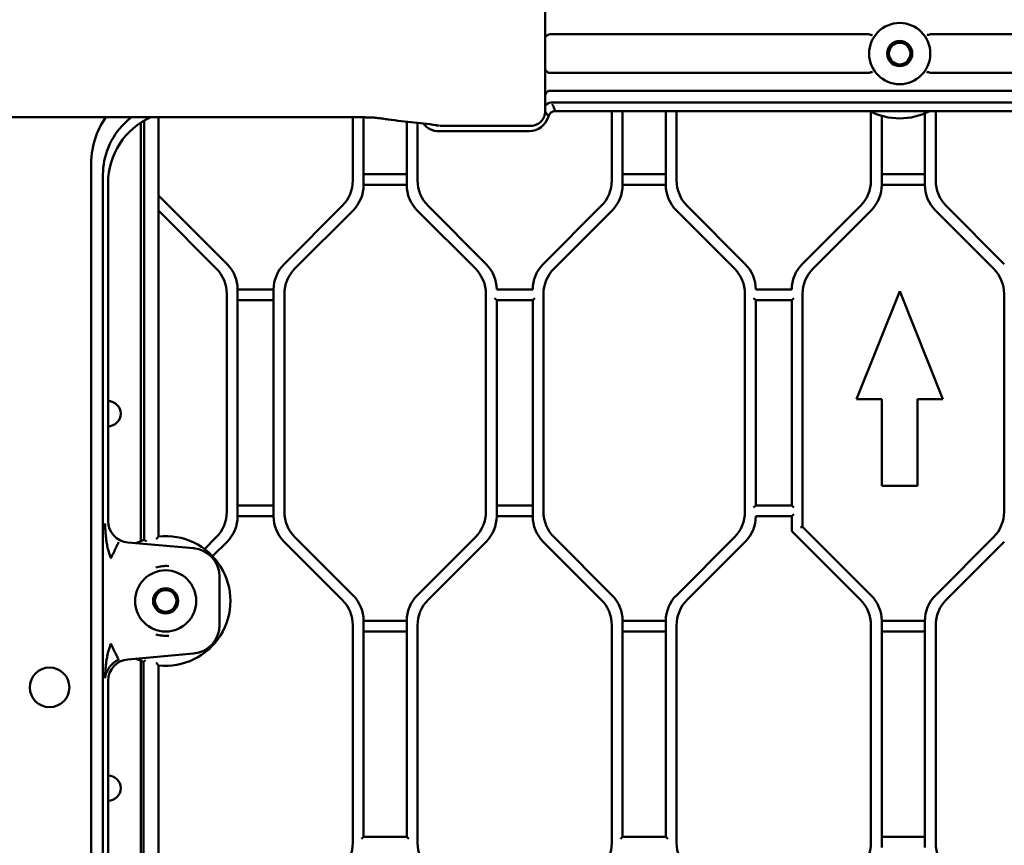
# Model space of a CAD drawing. Header units: millimetres. Extents: x 0 to 14369, y -869 to 2970.
# Tile 317 of 656: x 1917 to 2054, y 783 to 898. Entities that reach past the tile are written whole.
import ezdxf

# ---------------------------------------------------------------- set-up
doc = ezdxf.new("R2010")
doc.units = ezdxf.units.MM
doc.header["$LTSCALE"] = 10
doc.layers.add('Sichtbar (ISO)', color=7, linetype='Continuous', lineweight=50)

msp = doc.modelspace()

# ---------------------------------------------------------------- linework, layer by layer
at = {"layer": 'Sichtbar (ISO)'}
for p, q in [((1990.246, 884.828), (1990.246, 900.941)), ((1990.982, 895.572), (2035.163, 895.572)), ((2043.872, 895.572), (2105.745, 895.572)), ((2035.163, 890.197), (1990.982, 890.197)), ((2105.745, 890.197), (2043.872, 890.197)), ((2039.517, 887.731), (1990.979, 887.731)), ((2105.244, 887.731), (2039.517, 887.731)), ((1991.067, 886.071), (2105.244, 886.071)), ((1864.49, 884.037), (1964.546, 884.037)), ((1936.518, 825.829), (1936.518, 884.037)), ((1936.518, 884.037), (1936.518, 825.829)), ((1963.518, 884.037), (1963.518, 875.266)), ((1963.518, 875.266), (1963.518, 884.037)), ((1965.018, 874.645), (1965.018, 884.034)), ((1965.018, 884.034), (1965.018, 874.645)), ((1990.238, 884.847), (1990.238, 884.847)), ((1991.667, 884.885), (2104.534, 884.885)), ((1999.518, 884.885), (1999.518, 875.266)), ((1999.518, 884.885), (1999.518, 875.266)), ((2001.018, 874.645), (2001.018, 884.885)), ((2001.018, 884.885), (2001.018, 874.645)), ((2007.018, 884.885), (2007.018, 874.645)), ((2007.018, 874.645), (2007.018, 884.885)), ((2008.518, 875.266), (2008.518, 884.885)), ((2008.518, 875.266), (2008.518, 884.885)), ((2035.518, 884.822), (2035.518, 875.266)), ((2035.518, 884.822), (2035.518, 875.266)), ((2037.018, 874.645), (2037.018, 884.239)), ((2037.018, 884.239), (2037.018, 874.645)), ((2043.018, 884.593), (2043.018, 874.645)), ((2043.018, 874.645), (2043.018, 884.593)), ((2044.518, 875.266), (2044.518, 884.885)), ((2044.518, 875.266), (2044.518, 884.885)), ((1934.092, 825.207), (1934.092, 883.299)), ((1934.531, 883.566), (1934.531, 825.375)), ((1934.531, 825.375), (1934.531, 883.566)), ((1968.429, 883.74), (1968.429, 883.74)), ((1971.018, 883.435), (1971.018, 874.645)), ((1971.018, 874.645), (1971.018, 883.435)), ((1972.518, 875.266), (1972.518, 883.277)), ((1972.518, 875.266), (1972.518, 883.277)), ((1975.536, 882.885), (1975.534, 882.885)), ((1975.748, 882.849), (1988.192, 882.849)), ((1975.518, 882.098), (1988.018, 882.098)), ((1927.146, 691.584), (1927.146, 877.02)), ((1971.018, 876.145), (1965.018, 876.145)), ((1965.018, 876.145), (1971.018, 876.145)), ((2007.018, 876.145), (2001.018, 876.145)), ((2001.018, 876.145), (2007.018, 876.145)), ((2043.018, 876.145), (2037.018, 876.145)), ((2037.018, 876.145), (2043.018, 876.145)), ((1928.81, 875.294), (1928.81, 693.949)), ((1929.518, 874.892), (1929.518, 827.986)), ((1965.018, 874.645), (1971.018, 874.645)), ((1971.018, 874.645), (1965.018, 874.645)), ((2001.018, 874.645), (2007.018, 874.645)), ((2007.018, 874.645), (2001.018, 874.645)), ((2037.018, 874.645), (2043.018, 874.645)), ((2043.018, 874.645), (2037.018, 874.645)), ((1946.053, 863.66), (1936.518, 873.195)), ((1936.518, 873.195), (1946.053, 863.66)), ((1962.053, 871.731), (1953.982, 863.66)), ((1953.982, 863.66), (1962.053, 871.731)), ((1982.053, 863.66), (1973.982, 871.731)), ((1982.053, 863.66), (1973.982, 871.731)), ((1998.053, 871.731), (1989.982, 863.66)), ((1998.053, 871.731), (1989.982, 863.66)), ((2018.053, 863.66), (2009.982, 871.731)), ((2018.053, 863.66), (2009.982, 871.731)), ((2034.053, 871.731), (2025.982, 863.66)), ((2034.053, 871.731), (2025.982, 863.66)), ((2054.053, 863.66), (2045.982, 871.731)), ((2054.053, 863.66), (2045.982, 871.731)), ((1936.518, 871.074), (1944.553, 863.038)), ((1944.553, 863.038), (1936.518, 871.074)), ((1955.482, 863.038), (1963.553, 871.109)), ((1963.553, 871.109), (1955.482, 863.038)), ((1972.482, 871.109), (1980.553, 863.038)), ((1980.553, 863.038), (1972.482, 871.109)), ((1991.482, 863.038), (1999.553, 871.109)), ((1999.553, 871.109), (1991.482, 863.038)), ((2008.482, 871.109), (2016.553, 863.038)), ((2016.553, 863.038), (2008.482, 871.109)), ((2027.482, 863.038), (2035.553, 871.109)), ((2035.553, 871.109), (2027.482, 863.038)), ((2044.482, 871.109), (2052.553, 863.038)), ((2052.553, 863.038), (2044.482, 871.109)), ((1946.018, 859.503), (1946.018, 829.266)), ((1946.018, 829.266), (1946.018, 859.503)), ((1952.518, 860.124), (1947.518, 860.124)), ((1947.518, 828.645), (1947.518, 860.124)), ((1947.518, 860.124), (1952.518, 860.124)), ((1947.518, 860.124), (1947.518, 828.645)), ((1952.518, 860.124), (1952.518, 828.645)), ((1952.518, 828.645), (1952.518, 860.124)), ((1954.018, 829.266), (1954.018, 859.503)), ((1954.018, 859.503), (1954.018, 829.266)), ((1982.018, 859.503), (1982.018, 829.266)), ((1982.018, 829.266), (1982.018, 859.503)), ((1988.518, 860.124), (1983.518, 860.124)), ((1990.018, 829.266), (1990.018, 859.503)), ((1990.018, 859.503), (1990.018, 829.266)), ((2018.018, 859.503), (2018.018, 829.266)), ((2018.018, 829.266), (2018.018, 859.503)), ((2024.518, 860.124), (2019.518, 860.124)), ((2026.018, 827.195), (2026.018, 859.503)), ((2026.018, 859.503), (2026.018, 827.195)), ((2039.518, 859.885), (2033.518, 844.885)), ((2033.518, 844.885), (2039.518, 859.885)), ((2045.518, 844.885), (2039.518, 859.885)), ((2039.518, 859.885), (2045.518, 844.885)), ((2054.018, 859.503), (2054.018, 829.266)), ((2054.018, 829.266), (2054.018, 859.503)), ((1947.518, 858.624), (1952.518, 858.624)), ((1952.518, 858.624), (1947.518, 858.624)), ((1983.218, 858.924), (1983.518, 858.624)), ((1983.518, 828.645), (1983.518, 858.624)), ((1983.518, 858.624), (1983.518, 828.645)), ((1983.518, 858.624), (1988.518, 858.624)), ((1988.518, 858.624), (1988.818, 858.924)), ((1988.518, 858.624), (1988.518, 828.645)), ((1988.518, 828.645), (1988.518, 858.624)), ((2019.218, 858.924), (2019.518, 858.624)), ((2019.518, 830.145), (2019.518, 858.624)), ((2019.518, 858.624), (2019.518, 830.145)), ((2019.518, 858.624), (2024.518, 858.624)), ((2024.518, 858.624), (2024.818, 858.924)), ((2024.518, 858.624), (2024.518, 830.145)), ((2024.518, 830.145), (2024.518, 858.624)), ((2033.518, 844.885), (2037.043, 844.885)), ((2037.043, 844.885), (2033.518, 844.885)), ((2037.043, 844.885), (2037.043, 832.885)), ((2037.043, 832.885), (2037.043, 844.885)), ((2041.993, 844.885), (2045.518, 844.885)), ((2041.993, 832.885), (2041.993, 844.885)), ((2045.518, 844.885), (2041.993, 844.885)), ((2041.993, 844.885), (2041.993, 832.885)), ((2037.043, 832.885), (2041.993, 832.885)), ((2041.993, 832.885), (2037.043, 832.885)), ((1952.518, 830.145), (1947.518, 830.145)), ((1947.518, 830.145), (1952.518, 830.145)), ((1988.518, 830.145), (1983.518, 830.145)), ((1983.518, 830.145), (1988.518, 830.145)), ((2019.518, 830.145), (2019.218, 829.845)), ((2024.518, 830.145), (2019.518, 830.145)), ((2024.818, 829.845), (2024.518, 830.145)), ((1947.518, 828.645), (1952.518, 828.645)), ((1952.518, 828.645), (1947.518, 828.645)), ((1983.518, 828.645), (1988.518, 828.645)), ((1988.518, 828.645), (1983.518, 828.645)), ((2019.518, 828.645), (2024.518, 828.645)), ((2024.518, 828.645), (2024.818, 828.945)), ((2024.518, 828.645), (2024.518, 826.698)), ((2024.518, 828.645), (2024.518, 826.698)), ((2024.606, 826.486), (2034.053, 817.038)), ((2024.606, 826.486), (2034.053, 817.038)), ((2025.718, 827.071), (2026.018, 827.195)), ((2026.018, 827.195), (2025.718, 827.071)), ((2035.553, 817.66), (2026.018, 827.195)), ((2026.018, 827.195), (2035.553, 817.66)), ((1944.553, 825.731), (1942.912, 824.089)), ((1942.912, 824.089), (1944.553, 825.731)), ((1944.035, 823.091), (1946.053, 825.109)), ((1946.053, 825.109), (1944.035, 823.091)), ((1953.982, 825.109), (1962.053, 817.038)), ((1962.053, 817.038), (1953.982, 825.109)), ((1963.553, 817.66), (1955.482, 825.731)), ((1955.482, 825.731), (1963.553, 817.66)), ((1980.553, 825.731), (1972.482, 817.66)), ((1972.482, 817.66), (1980.553, 825.731)), ((1973.982, 817.038), (1982.053, 825.109)), ((1982.053, 825.109), (1973.982, 817.038)), ((1989.982, 825.109), (1998.053, 817.038)), ((1998.053, 817.038), (1989.982, 825.109)), ((1999.553, 817.66), (1991.482, 825.731)), ((1991.482, 825.731), (1999.553, 817.66)), ((2016.553, 825.731), (2008.482, 817.66)), ((2008.482, 817.66), (2016.553, 825.731)), ((2009.982, 817.038), (2018.053, 825.109)), ((2009.982, 817.038), (2018.053, 825.109)), ((2052.553, 825.731), (2044.482, 817.66)), ((2044.482, 817.66), (2052.553, 825.731)), ((2045.982, 817.038), (2054.053, 825.109)), ((2054.053, 825.109), (2045.982, 817.038)), ((1941.366, 824.204), (1932.252, 825.001)), ((1945.018, 813.55), (1945.018, 820.219)), ((1965.018, 784.145), (1965.018, 814.124)), ((1971.018, 814.124), (1965.018, 814.124)), ((1965.018, 814.124), (1965.018, 784.145)), ((1965.018, 814.124), (1971.018, 814.124)), ((1971.018, 814.124), (1971.018, 784.145)), ((1971.018, 784.145), (1971.018, 814.124)), ((2001.018, 784.145), (2001.018, 814.124)), ((2007.018, 814.124), (2001.018, 814.124)), ((2001.018, 814.124), (2001.018, 784.145)), ((2001.018, 814.124), (2007.018, 814.124)), ((2007.018, 814.124), (2007.018, 784.145)), ((2007.018, 784.145), (2007.018, 814.124)), ((2037.018, 782.645), (2037.018, 814.124)), ((2043.018, 814.124), (2037.018, 814.124)), ((2037.018, 814.124), (2037.018, 782.645)), ((2037.018, 814.124), (2043.018, 814.124)), ((2043.018, 814.124), (2043.018, 782.645)), ((2043.018, 782.645), (2043.018, 814.124)), ((1963.518, 813.503), (1963.518, 783.266)), ((1963.518, 783.266), (1963.518, 813.503)), ((1972.518, 783.266), (1972.518, 813.503)), ((1972.518, 813.503), (1972.518, 783.266)), ((1999.518, 813.503), (1999.518, 783.266)), ((1999.518, 783.266), (1999.518, 813.503)), ((2008.518, 783.266), (2008.518, 813.503)), ((2008.518, 783.266), (2008.518, 813.503)), ((2035.518, 813.503), (2035.518, 783.266)), ((2035.518, 813.503), (2035.518, 783.266)), ((2044.518, 783.266), (2044.518, 813.503)), ((2044.518, 813.503), (2044.518, 783.266)), ((1965.018, 812.624), (1971.018, 812.624)), ((1971.018, 812.624), (1965.018, 812.624)), ((2001.018, 812.624), (2007.018, 812.624)), ((2007.018, 812.624), (2001.018, 812.624)), ((2037.018, 812.624), (2043.018, 812.624)), ((2043.018, 812.624), (2037.018, 812.624)), ((1932.252, 808.768), (1941.366, 809.565)), ((1934.092, 686.262), (1934.092, 808.562)), ((1934.418, 808.435), (1934.418, 686.061)), ((1934.418, 686.061), (1934.418, 808.435)), ((1936.518, 685.127), (1936.518, 807.94)), ((1936.518, 807.94), (1936.518, 685.127)), ((1929.518, 805.783), (1929.518, 694.657)), ((1965.018, 784.145), (1964.718, 783.845)), ((1971.018, 784.145), (1965.018, 784.145)), ((1971.318, 783.845), (1971.018, 784.145)), ((2001.018, 784.145), (2000.718, 783.845)), ((2007.018, 784.145), (2001.018, 784.145)), ((2007.318, 783.845), (2007.018, 784.145)), ((2043.018, 784.145), (2037.018, 784.145)), ((2037.018, 784.145), (2043.018, 784.145))]:
    msp.add_line(p, q, dxfattribs=at)
for centre, radius in [((2039.518, 892.885), 4.25), ((2039.518, 892.885), 1.75), ((2039.518, 892.885), 1.5), ((1937.518, 816.885), 4.25), ((1937.518, 816.885), 1.75), ((1937.518, 816.885), 1.5), ((1921.391, 804.885), 2.75)]:
    msp.add_circle(centre, radius, dxfattribs=at)
for centre, radius, start, end in [((1988.018, 884.885), 2.786, 270, 344.693), ((2039.518, 892.885), 9, 242.73396, 297.26604), ((2039.518, 892.885), 9, 242.73396, 297.26604), ((1975.518, 884.885), 2.786, 217.52752, 270), ((1975.518, 884.885), 2, 254.04408, 267.69808), ((1958.518, 875.266), 5, 315, 0), ((1958.518, 875.266), 5, 315, 0), ((1960.018, 874.645), 5, 315, 0), ((1960.018, 874.645), 5, 315, 0), ((1976.018, 874.645), 5, 180, 225), ((1976.018, 874.645), 5, 180, 225), ((1977.518, 875.266), 5, 180, 225), ((1977.518, 875.266), 5, 180, 225), ((1994.518, 875.266), 5, 315, 0), ((1994.518, 875.266), 5, 315, 0), ((1996.018, 874.645), 5, 315, 0), ((1996.018, 874.645), 5, 315, 0), ((2012.018, 874.645), 5, 180, 225), ((2012.018, 874.645), 5, 180, 225), ((2013.518, 875.266), 5, 180, 225), ((2013.518, 875.266), 5, 180, 225), ((2030.518, 875.266), 5, 315, 0), ((2030.518, 875.266), 5, 315, 0), ((2032.018, 874.645), 5, 315, 0), ((2032.018, 874.645), 5, 315, 0), ((2048.018, 874.645), 5, 180, 225), ((2048.018, 874.645), 5, 180, 225), ((2049.518, 875.266), 5, 180, 225), ((2049.518, 875.266), 5, 180, 225), ((1942.518, 860.124), 5, 0, 45), ((1942.518, 860.124), 5, 0, 45), ((1957.518, 860.124), 5, 135, 180), ((1957.518, 860.124), 5, 135, 180), ((1978.518, 860.124), 5, 0, 45), ((1978.518, 860.124), 5, 0, 45), ((1993.518, 860.124), 5, 135, 180), ((1993.518, 860.124), 5, 135, 180), ((2014.518, 860.124), 5, 0, 45), ((2014.518, 860.124), 5, 0, 45), ((2029.518, 860.124), 5, 135, 180), ((2029.518, 860.124), 5, 135, 180), ((1941.018, 859.503), 5, 0, 45), ((1941.018, 859.503), 5, 0, 45), ((1959.018, 859.503), 5, 135, 180), ((1959.018, 859.503), 5, 135, 180), ((1977.018, 859.503), 5, 0, 45), ((1977.018, 859.503), 5, 0, 45), ((1995.018, 859.503), 5, 135, 180), ((1995.018, 859.503), 5, 135, 180), ((2013.018, 859.503), 5, 0, 45), ((2013.018, 859.503), 5, 0, 45), ((2031.018, 859.503), 5, 135, 180), ((2031.018, 859.503), 5, 135, 180), ((2049.018, 859.503), 5, 0, 45), ((2049.018, 859.503), 5, 0, 45), ((1929.518, 842.885), 1.75, 270, 90), ((1929.518, 842.885), 1.75, 270, 90), ((1941.018, 829.266), 5, 315, 0), ((1941.018, 829.266), 5, 315, 0), ((1959.018, 829.266), 5, 180, 225), ((1959.018, 829.266), 5, 180, 225), ((1977.018, 829.266), 5, 315, 0), ((1977.018, 829.266), 5, 315, 0), ((1995.018, 829.266), 5, 180, 225), ((1995.018, 829.266), 5, 180, 225), ((2013.018, 829.266), 5, 315, 0), ((2013.018, 829.266), 5, 315, 0), ((2049.018, 829.266), 5, 315, 0), ((2049.018, 829.266), 5, 315, 0), ((1942.518, 828.645), 5, 315, 0), ((1942.518, 828.645), 5, 315, 0), ((1957.518, 828.645), 5, 180, 225), ((1957.518, 828.645), 5, 180, 225), ((1978.518, 828.645), 5, 315, 0), ((1978.518, 828.645), 5, 315, 0), ((1993.518, 828.645), 5, 180, 225), ((1993.518, 828.645), 5, 180, 225), ((2014.518, 828.645), 5, 315, 0), ((2014.518, 828.645), 5, 315, 0), ((2024.818, 826.698), 0.3, 180, 225), ((2024.818, 826.698), 0.3, 180, 225), ((1937.518, 816.885), 9, 109.3809, 117.06484), ((1937.518, 816.885), 9, 109.3809, 117.06484), ((1937.518, 816.885), 9, 263.62063, 96.37937), ((1937.518, 816.885), 9, 263.62063, 96.37937), ((1941.018, 820.219), 4, 0, 85), ((1958.518, 813.503), 5, 0, 45), ((1958.518, 813.503), 5, 0, 45), ((1960.018, 814.124), 5, 0, 45), ((1960.018, 814.124), 5, 0, 45), ((1976.018, 814.124), 5, 135, 180), ((1976.018, 814.124), 5, 135, 180), ((1977.518, 813.503), 5, 135, 180), ((1977.518, 813.503), 5, 135, 180), ((1994.518, 813.503), 5, 0, 45), ((1994.518, 813.503), 5, 0, 45), ((1996.018, 814.124), 5, 0, 45), ((1996.018, 814.124), 5, 0, 45), ((2012.018, 814.124), 5, 135, 180), ((2012.018, 814.124), 5, 135, 180), ((2013.518, 813.503), 5, 135, 180), ((2013.518, 813.503), 5, 135, 180), ((2030.518, 813.503), 5, 0, 45), ((2030.518, 813.503), 5, 0, 45), ((2032.018, 814.124), 5, 0, 45), ((2032.018, 814.124), 5, 0, 45), ((2048.018, 814.124), 5, 135, 180), ((2048.018, 814.124), 5, 135, 180), ((2049.518, 813.503), 5, 135, 180), ((2049.518, 813.503), 5, 135, 180), ((1941.018, 813.55), 4, 275, 0), ((1937.518, 816.885), 9, 242.93516, 249.85211), ((1937.518, 816.885), 9, 242.93516, 249.85211), ((1929.518, 790.885), 1.75, 270, 90), ((1929.518, 790.885), 1.75, 270, 90), ((1958.518, 783.266), 5, 315, 0), ((1958.518, 783.266), 5, 315, 0), ((1977.518, 783.266), 5, 180, 225), ((1977.518, 783.266), 5, 180, 225), ((1994.518, 783.266), 5, 315, 0), ((1994.518, 783.266), 5, 315, 0), ((2013.518, 783.266), 5, 180, 225), ((2013.518, 783.266), 5, 180, 225), ((2030.518, 783.266), 5, 315, 0), ((2030.518, 783.266), 5, 315, 0), ((2049.518, 783.266), 5, 180, 225), ((2049.518, 783.266), 5, 180, 225)]:
    msp.add_arc(centre, radius, start, end, dxfattribs=at)
for centre, major_axis, ratio, start_param, end_param in [((1991.019, 894.158), (0.074, -1.413), 0.7066218, 3.1045771, 3.9494362), ((1991.019, 891.611), (0.074, 1.413), 0.7066218, 2.3337491, 3.1786082), ((1991.019, 886.205), (-0.069, 1.525), 0.6549692, 6.2534117, 7.0957455), ((1991.069, 885.11), (0.96, 0.289), 0.9546086, 1.2931004, 2.2585786), ((1951.058, 863.316), (-20.953, 21.744), 0.5298651, 0.0851691, 0.5027406), ((1939.531, 874.846), (5.165, -8.623), 0.9948398, 3.0180814, 4.1704042), ((1927.626, 887.633), (-0.618, 23.675), 0.0426601, 4.1630332, 4.2012512), ((1932.522, 827.993), (2.217, 2.032), 0.9974831, 2.4010828, 3.8821025), ((1932.522, 805.776), (2.217, -2.032), 0.9974831, 2.4010828, 3.8821025)]:
    msp.add_ellipse(centre, major_axis=major_axis, ratio=ratio, start_param=start_param, end_param=end_param, dxfattribs=at)
for points, knots in [([(2035.163, 895.572), (2035.198, 895.572), (2035.238, 895.569), (2035.3, 895.558), (2035.332, 895.548), (2035.361, 895.536), (2035.365, 895.534), (2035.369, 895.533)], [-0.277287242, -0.277287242, -0.277287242, -0.277287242, -0.267053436, -0.267053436, -0.258263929, -0.258263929, -0.256931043, -0.256931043, -0.256931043, -0.256931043]), ([(2035.71, 895.497), (2035.71, 895.496), (2035.71, 895.496), (2035.697, 895.481), (2035.681, 895.471), (2035.639, 895.46), (2035.614, 895.459), (2035.556, 895.466), (2035.523, 895.474), (2035.45, 895.498), (2035.411, 895.514), (2035.369, 895.533)], [-0.000283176, -0.000283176, -0.000283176, -0.000283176, 0, 0, 0.014742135, 0.014742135, 0.029441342, 0.029441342, 0.044222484, 0.044222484, 0.059160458, 0.059160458, 0.059160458, 0.059160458]), ([(2043.666, 895.533), (2043.628, 895.515), (2043.59, 895.5), (2043.518, 895.477), (2043.484, 895.47), (2043.425, 895.463), (2043.401, 895.464), (2043.36, 895.472), (2043.343, 895.479), (2043.329, 895.492), (2043.327, 895.494), (2043.325, 895.497)], [0.000001, 0.000001, 0.000001, 0.000001, 0.013939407, 0.013939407, 0.02866991, 0.02866991, 0.042582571, 0.042582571, 0.056265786, 0.056265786, 0.059009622, 0.059009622, 0.059009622, 0.059009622]), ([(2043.872, 895.572), (2043.838, 895.572), (2043.797, 895.569), (2043.736, 895.558), (2043.703, 895.548), (2043.674, 895.536), (2043.67, 895.534), (2043.666, 895.533)], [-0.277287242, -0.277287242, -0.277287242, -0.277287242, -0.267053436, -0.267053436, -0.258263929, -0.258263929, -0.256931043, -0.256931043, -0.256931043, -0.256931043]), ([(2035.369, 890.237), (2035.365, 890.235), (2035.361, 890.233), (2035.332, 890.221), (2035.3, 890.212), (2035.238, 890.2), (2035.198, 890.197), (2035.163, 890.197)], [0.256931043, 0.256931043, 0.256931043, 0.256931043, 0.258263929, 0.258263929, 0.267053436, 0.267053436, 0.277287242, 0.277287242, 0.277287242, 0.277287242]), ([(2035.71, 890.273), (2035.71, 890.273), (2035.71, 890.273), (2035.698, 890.286), (2035.682, 890.296), (2035.641, 890.306), (2035.616, 890.307), (2035.557, 890.301), (2035.523, 890.294), (2035.45, 890.271), (2035.41, 890.255), (2035.369, 890.237)], [-0.059005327, -0.059005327, -0.059005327, -0.059005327, -0.058723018, -0.058723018, -0.044109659, -0.044109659, -0.029507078, -0.029507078, -0.01474427, -0.01474427, -0.000001, -0.000001, -0.000001, -0.000001]), ([(2043.325, 890.273), (2043.327, 890.275), (2043.329, 890.277), (2043.343, 890.29), (2043.36, 890.297), (2043.4, 890.306), (2043.425, 890.306), (2043.483, 890.3), (2043.518, 890.292), (2043.59, 890.269), (2043.627, 890.255), (2043.666, 890.237)], [-0.002738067, -0.002738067, -0.002738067, -0.002738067, 0, 0, 0.013609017, 0.013609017, 0.027447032, 0.027447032, 0.042193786, 0.042193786, 0.056146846, 0.056146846, 0.056146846, 0.056146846]), ([(2043.872, 890.197), (2043.838, 890.197), (2043.797, 890.2), (2043.736, 890.212), (2043.703, 890.221), (2043.674, 890.233), (2043.67, 890.235), (2043.666, 890.237)], [0.108165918, 0.108165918, 0.108165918, 0.108165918, 0.118398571, 0.118398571, 0.127188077, 0.127188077, 0.128520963, 0.128520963, 0.128520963, 0.128520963]), ([(1991.204, 885.881), (1991.253, 885.798), (1991.299, 885.715), (1991.343, 885.632), (1991.409, 885.507), (1991.468, 885.383), (1991.522, 885.258), (1991.576, 885.134), (1991.625, 885.009), (1991.667, 884.885)], [0.00000039, 0.00000039, 0.00000039, 0.00000039, 0.25, 0.25, 0.25, 0.625, 0.625, 0.625, 0.99999913, 0.99999913, 0.99999913, 0.99999913]), ([(1932.762, 884.035), (1932.398, 883.759), (1932.057, 883.462), (1930.855, 882.261), (1930.082, 881.137), (1929.058, 878.674), (1928.807, 877.335), (1928.809, 876.077), (1928.809, 876.076), (1928.809, 876.075)], [5.36393395, 5.36393395, 5.36393395, 5.36393395, 5.4962449, 5.4962449, 5.87363166, 5.87363166, 6.25101842, 6.25101842, 6.2513203, 6.2513203, 6.2513203, 6.2513203]), ([(1968.429, 883.74), (1968.343, 883.752), (1968.257, 883.764), (1968.14, 883.781), (1968.108, 883.786), (1968.049, 883.794), (1968.022, 883.798), (1967.78, 883.834), (1967.553, 883.866), (1967.104, 883.926), (1966.923, 883.951), (1966.441, 883.989), (1966.214, 884.002), (1965.76, 884.02), (1965.564, 884.025), (1965.126, 884.034), (1964.876, 884.036), (1964.629, 884.037)], [0, 0, 0, 0, 0.09741143, 0.09741143, 0.13394069, 0.13394069, 0.16485471, 0.16485471, 0.41222605, 0.41222605, 0.59997557, 0.59997557, 0.70797919, 0.70797919, 0.77483093, 0.77483093, 0.84916187, 0.84916187, 0.84916187, 0.84916187]), ([(1990.246, 884.828), (1990.246, 884.776), (1990.244, 884.723), (1990.236, 884.631), (1990.232, 884.591), (1990.222, 884.523), (1990.217, 884.494), (1990.194, 884.377), (1990.171, 884.29), (1990.075, 884.008), (1989.973, 883.818), (1989.72, 883.488), (1989.567, 883.342), (1989.223, 883.102), (1989.026, 883.007), (1988.62, 882.882), (1988.405, 882.849), (1988.192, 882.849)], [0, 0, 0, 0, 0.01583112, 0.01583112, 0.02770047, 0.02770047, 0.03660059, 0.03660059, 0.06335767, 0.06335767, 0.12625497, 0.12625497, 0.18817254, 0.18817254, 0.25212741, 0.25212741, 0.31586448, 0.31586448, 0.31586448, 0.31586448]), ([(1990.705, 884.149), (1990.654, 884.246), (1990.544, 884.437), (1990.386, 884.665), (1990.281, 884.795), (1990.246, 884.837)], [0.00000085, 0.00000085, 0.00000085, 0.00000085, 0.375, 0.75, 0.93093244, 0.93093244, 0.93093244, 0.93093244]), ([(1991.667, 884.885), (1991.557, 884.88), (1991.446, 884.863), (1991.235, 884.797), (1991.135, 884.749), (1990.966, 884.618), (1990.898, 884.54), (1990.782, 884.36), (1990.737, 884.256), (1990.705, 884.149)], [-0.13129783, -0.13129783, -0.13129783, -0.13129783, -0.09787484, -0.09787484, -0.064463, -0.064463, -0.03337107, -0.03337107, -0.00004806, -0.00004806, -0.00004806, -0.00004806]), ([(1975.575, 882.864), (1974.388, 883.06), (1973.234, 883.202), (1971.451, 883.391), (1970.852, 883.451), (1969.646, 883.583), (1969.039, 883.654), (1968.429, 883.74)], [0, 0, 0, 0, 1.3857512, 1.3857512, 2.0786536, 2.0786536, 2.7715737, 2.7715737, 2.7715737, 2.7715737]), ([(1929.91, 822.804), (1929.9, 822.828), (1929.89, 822.852), (1929.88, 822.876), (1929.87, 822.9), (1929.861, 822.924), (1929.851, 822.948), (1929.832, 822.996), (1929.814, 823.045), (1929.796, 823.093), (1929.76, 823.19), (1929.726, 823.287), (1929.694, 823.384), (1929.662, 823.482), (1929.632, 823.58), (1929.604, 823.678), (1929.577, 823.776), (1929.551, 823.874), (1929.526, 823.973), (1929.502, 824.072), (1929.479, 824.171), (1929.458, 824.27), (1929.447, 824.319), (1929.437, 824.368), (1929.427, 824.416), (1929.417, 824.467), (1929.407, 824.518), (1929.397, 824.569), (1929.378, 824.669), (1929.36, 824.769), (1929.344, 824.869), (1929.327, 824.969), (1929.311, 825.07), (1929.296, 825.171), (1929.266, 825.373), (1929.24, 825.575), (1929.218, 825.777), (1929.195, 825.98), (1929.177, 826.184), (1929.162, 826.387), (1929.147, 826.591), (1929.135, 826.795), (1929.127, 827), (1929.122, 827.102), (1929.119, 827.204), (1929.116, 827.306), (1929.114, 827.409), (1929.112, 827.511), (1929.111, 827.613)], [0, 0, 0, 0, 0.0157049, 0.0157049, 0.0157049, 0.0313804, 0.0313804, 0.0313804, 0.0626487, 0.0626487, 0.0626487, 0.1249112, 0.1249112, 0.1249112, 0.18694, 0.18694, 0.18694, 0.24887, 0.24887, 0.24887, 0.3108076, 0.3108076, 0.3108076, 0.3411958, 0.3411958, 0.3411958, 0.3728274, 0.3728274, 0.3728274, 0.4349775, 0.4349775, 0.4349775, 0.4972846, 0.4972846, 0.4972846, 0.622389, 0.622389, 0.622389, 0.7480677, 0.7480677, 0.7480677, 0.8740643, 0.8740643, 0.8740643, 0.9370671, 0.9370671, 0.9370671, 1, 1, 1, 1]), ([(1930.981, 825.057), (1930.98, 825.054), (1930.977, 825.047), (1930.97, 825.034), (1930.949, 824.989), (1930.918, 824.923), (1930.877, 824.837), (1930.825, 824.728), (1930.768, 824.608), (1930.637, 824.333), (1930.478, 823.998), (1930.391, 823.814), (1930.297, 823.617), (1930.207, 823.428), (1930.108, 823.22), (1930.061, 823.121), (1930.01, 823.013), (1929.985, 822.962), (1929.96, 822.909), (1929.936, 822.858), (1929.923, 822.831), (1929.916, 822.817), (1929.912, 822.808), (1929.91, 822.804)], [0.00000034, 0.00000034, 0.00000034, 0.00000034, 0.04146246, 0.08287652, 0.14143201, 0.20009569, 0.2589043, 0.31781414, 0.37678527, 0.46032401, 0.54388757, 0.60285753, 0.66175, 0.72055714, 0.77922064, 0.82064256, 0.86204465, 0.89132473, 0.92061537, 0.94992301, 0.9706713, 0.98532855, 0.99998483, 0.99998483, 0.99998483, 0.99998483]), ([(1934.831, 825.159), (1934.83, 825.16), (1934.829, 825.161), (1934.802, 825.181), (1934.775, 825.2), (1934.724, 825.237), (1934.699, 825.255), (1934.645, 825.294), (1934.616, 825.314), (1934.573, 825.345), (1934.557, 825.356), (1934.536, 825.371), (1934.531, 825.375), (1934.531, 825.375)], [-0.105619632, -0.105619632, -0.105619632, -0.105619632, -0.105316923, -0.105316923, -0.095427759, -0.095427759, -0.085790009, -0.085790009, -0.073003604, -0.073003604, -0.06238383, -0.06238383, -0.052658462, -0.052658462, -0.052658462, -0.052658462]), ([(1934.531, 825.375), (1934.531, 825.375), (1934.536, 825.371), (1934.557, 825.356), (1934.573, 825.345), (1934.616, 825.314), (1934.645, 825.294), (1934.699, 825.255), (1934.724, 825.237), (1934.775, 825.2), (1934.802, 825.181), (1934.829, 825.161), (1934.83, 825.16), (1934.831, 825.159)], [0.052658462, 0.052658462, 0.052658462, 0.052658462, 0.06238383, 0.06238383, 0.073003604, 0.073003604, 0.085790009, 0.085790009, 0.095427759, 0.095427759, 0.105316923, 0.105316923, 0.105619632, 0.105619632, 0.105619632, 0.105619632]), ([(1936.218, 825.487), (1936.219, 825.488), (1936.219, 825.489), (1936.253, 825.529), (1936.287, 825.567), (1936.35, 825.64), (1936.38, 825.674), (1936.433, 825.733), (1936.456, 825.76), (1936.489, 825.796), (1936.5, 825.809), (1936.514, 825.825), (1936.518, 825.829), (1936.518, 825.829)], [-0.000375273, -0.000375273, -0.000375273, -0.000375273, 0, 0, 0.015334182, 0.015334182, 0.029630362, 0.029630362, 0.042480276, 0.042480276, 0.051789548, 0.051789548, 0.059828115, 0.059828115, 0.059828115, 0.059828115]), ([(1936.518, 825.829), (1936.518, 825.829), (1936.514, 825.825), (1936.5, 825.809), (1936.489, 825.796), (1936.456, 825.76), (1936.433, 825.733), (1936.38, 825.674), (1936.35, 825.64), (1936.287, 825.567), (1936.253, 825.529), (1936.219, 825.489), (1936.219, 825.488), (1936.218, 825.487)], [-0.059828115, -0.059828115, -0.059828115, -0.059828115, -0.051789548, -0.051789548, -0.042480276, -0.042480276, -0.029630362, -0.029630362, -0.015334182, -0.015334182, 0, 0, 0.000375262, 0.000375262, 0.000375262, 0.000375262]), ([(1929.126, 806.77), (1929.134, 806.974), (1929.145, 807.178), (1929.16, 807.382), (1929.175, 807.586), (1929.194, 807.789), (1929.217, 807.992), (1929.239, 808.195), (1929.266, 808.397), (1929.297, 808.599), (1929.312, 808.699), (1929.328, 808.8), (1929.345, 808.9), (1929.362, 809), (1929.379, 809.1), (1929.398, 809.2), (1929.417, 809.3), (1929.437, 809.4), (1929.458, 809.499), (1929.479, 809.598), (1929.502, 809.697), (1929.526, 809.796), (1929.55, 809.895), (1929.576, 809.993), (1929.604, 810.092), (1929.632, 810.19), (1929.661, 810.288), (1929.693, 810.385), (1929.725, 810.483), (1929.759, 810.58), (1929.795, 810.676), (1929.813, 810.725), (1929.832, 810.773), (1929.851, 810.821), (1929.861, 810.845), (1929.87, 810.869), (1929.88, 810.893), (1929.89, 810.917), (1929.9, 810.941), (1929.91, 810.965)], [0.1259447, 0.1259447, 0.1259447, 0.1259447, 0.25194575, 0.25194575, 0.25194575, 0.37762449, 0.37762449, 0.37762449, 0.50272548, 0.50272548, 0.50272548, 0.56502971, 0.56502971, 0.56502971, 0.62717673, 0.62717673, 0.62717673, 0.68919338, 0.68919338, 0.68919338, 0.75112799, 0.75112799, 0.75112799, 0.81305584, 0.81305584, 0.81305584, 0.87508367, 0.87508367, 0.87508367, 0.93734722, 0.93734722, 0.93734722, 0.96861719, 0.96861719, 0.96861719, 0.98429381, 0.98429381, 0.98429381, 1, 1, 1, 1]), ([(1929.91, 810.965), (1929.914, 810.957), (1929.918, 810.948), (1929.922, 810.939), (1929.935, 810.913), (1929.947, 810.887), (1929.96, 810.861), (1929.968, 810.843), (1929.976, 810.826), (1929.985, 810.809), (1930.025, 810.723), (1930.066, 810.637), (1930.106, 810.553), (1930.17, 810.418), (1930.233, 810.286), (1930.294, 810.158), (1930.355, 810.029), (1930.414, 809.905), (1930.471, 809.786), (1930.528, 809.666), (1930.582, 809.552), (1930.632, 809.447), (1930.682, 809.341), (1930.728, 809.244), (1930.77, 809.158), (1930.81, 809.072), (1930.846, 808.996), (1930.877, 808.933), (1930.891, 808.902), (1930.905, 808.874), (1930.916, 808.849), (1930.929, 808.823), (1930.939, 808.801), (1930.948, 808.782), (1930.962, 808.754), (1930.971, 808.734), (1930.977, 808.722), (1930.979, 808.718), (1930.98, 808.715), (1930.981, 808.713)], [0.00000041, 0.00000041, 0.00000041, 0.00000041, 0.00783897, 0.00783897, 0.00783897, 0.03128604, 0.03128604, 0.03128604, 0.04688217, 0.04688217, 0.04688217, 0.12405481, 0.12405481, 0.12405481, 0.24814456, 0.24814456, 0.24814456, 0.37345968, 0.37345968, 0.37345968, 0.50000782, 0.50000782, 0.50000782, 0.62651574, 0.62651574, 0.62651574, 0.75185151, 0.75185151, 0.75185151, 0.81247912, 0.81247912, 0.81247912, 0.87594536, 0.87594536, 0.87594536, 0.9686931, 0.9686931, 0.9686931, 1, 1, 1, 1]), ([(1930.981, 808.713), (1930.957, 808.701), (1930.908, 808.678), (1930.837, 808.641), (1930.7, 808.568), (1930.465, 808.419), (1930.27, 808.269), (1930.099, 808.12), (1929.953, 807.976), (1929.824, 807.834), (1929.705, 807.684), (1929.596, 807.536), (1929.403, 807.208), (1929.264, 806.885), (1929.161, 806.518), (1929.131, 806.34), (1929.116, 806.215), (1929.111, 806.156)], [0, 0, 0, 0, 0.0350312, 0.0697693, 0.1183601, 0.1859111, 0.2519472, 0.3161223, 0.3790712, 0.4418578, 0.5051202, 0.5692266, 0.6629076, 0.7600865, 0.8591716, 0.9295839, 1, 1, 1, 1]), ([(1934.718, 808.647), (1934.717, 808.647), (1934.716, 808.646), (1934.689, 808.627), (1934.662, 808.608), (1934.611, 808.571), (1934.586, 808.554), (1934.532, 808.515), (1934.503, 808.495), (1934.46, 808.465), (1934.444, 808.453), (1934.423, 808.439), (1934.418, 808.435), (1934.418, 808.435)], [-0.000301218, -0.000301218, -0.000301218, -0.000301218, 0, 0, 0.009781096, 0.009781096, 0.019321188, 0.019321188, 0.03209482, 0.03209482, 0.04274356, 0.04274356, 0.052511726, 0.052511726, 0.052511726, 0.052511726]), ([(1934.418, 808.435), (1934.418, 808.435), (1934.423, 808.439), (1934.444, 808.453), (1934.46, 808.465), (1934.503, 808.495), (1934.532, 808.515), (1934.586, 808.554), (1934.611, 808.571), (1934.662, 808.608), (1934.689, 808.627), (1934.716, 808.646), (1934.717, 808.647), (1934.718, 808.647)], [-0.052511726, -0.052511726, -0.052511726, -0.052511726, -0.04274356, -0.04274356, -0.03209482, -0.03209482, -0.019321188, -0.019321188, -0.009781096, -0.009781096, 0, 0, 0.000301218, 0.000301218, 0.000301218, 0.000301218]), ([(1936.218, 808.282), (1936.219, 808.281), (1936.219, 808.28), (1936.253, 808.241), (1936.287, 808.202), (1936.35, 808.129), (1936.38, 808.095), (1936.433, 808.036), (1936.456, 808.009), (1936.489, 807.973), (1936.5, 807.96), (1936.514, 807.944), (1936.518, 807.94), (1936.518, 807.94)], [-0.120031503, -0.120031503, -0.120031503, -0.120031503, -0.11965623, -0.11965623, -0.104322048, -0.104322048, -0.090025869, -0.090025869, -0.077175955, -0.077175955, -0.067866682, -0.067866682, -0.059828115, -0.059828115, -0.059828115, -0.059828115]), ([(1936.518, 807.94), (1936.518, 807.94), (1936.514, 807.944), (1936.5, 807.96), (1936.489, 807.973), (1936.456, 808.009), (1936.433, 808.036), (1936.38, 808.095), (1936.35, 808.129), (1936.287, 808.202), (1936.253, 808.241), (1936.219, 808.28), (1936.219, 808.281), (1936.218, 808.282)], [0.059828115, 0.059828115, 0.059828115, 0.059828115, 0.067866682, 0.067866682, 0.077175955, 0.077175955, 0.090025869, 0.090025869, 0.104322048, 0.104322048, 0.11965623, 0.11965623, 0.120031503, 0.120031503, 0.120031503, 0.120031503]), ([(1929.111, 806.156), (1929.112, 806.258), (1929.114, 806.361), (1929.116, 806.463), (1929.119, 806.565), (1929.122, 806.667), (1929.126, 806.77)], [0.00000035, 0.00000035, 0.00000035, 0.00000035, 0.06293793, 0.06293793, 0.06293793, 0.1259447, 0.1259447, 0.1259447, 0.1259447])]:
    msp.add_open_spline(points, degree=3, knots=knots, dxfattribs=at)
for points in [[(1964.546, 884.037), (1964.546, 884.037), (1964.546, 884.037), (1964.546, 884.037)], [(1964.629, 884.037), (1964.601, 884.037), (1964.573, 884.037), (1964.546, 884.037)], [(1975.575, 882.863), (1975.575, 882.863), (1975.576, 882.863), (1975.576, 882.863)], [(1975.748, 882.849), (1975.723, 882.849), (1975.698, 882.85), (1975.674, 882.852)], [(1936.147, 821.524), (1936.715, 821.699), (1937.308, 821.777), (1937.939, 821.722)], [(1937.939, 812.052), (1937.31, 811.997), (1936.719, 812.071), (1936.152, 812.244)]]:
    msp.add_open_spline(points, degree=3, dxfattribs=at)

doc.saveas('drawing.dxf')
